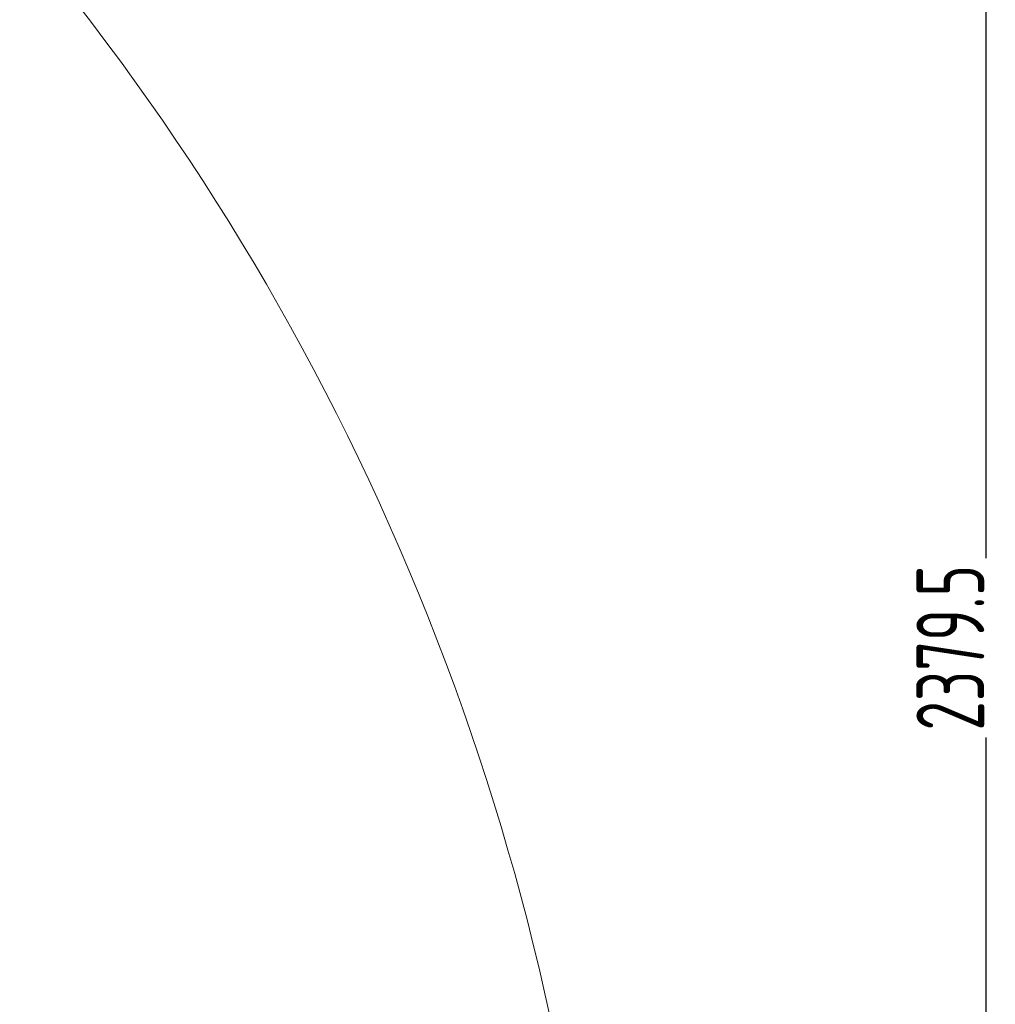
# Model space of a CAD drawing. Header units: millimetres. Extents: x -170 to 6906, y -2212 to 4257.
# Tile 439 of 440: x 6175 to 6895, y 2805 to 3531. Entities that reach past the tile are written whole.
import ezdxf

# ---------------------------------------------------------------- set-up
doc = ezdxf.new("R2010")
doc.units = ezdxf.units.MM
doc.styles.add('PC_TEXTSTYLE', font='ISOCP.SHX', dxfattribs={"width": 0.707, "bigfont": 'GBCBIG.SHX'})
doc.dimstyles.new('GB_DIMSTYLE', dxfattribs={"dimtxt": 50, "dimasz": 40, "dimexe": 1, "dimexo": 0, "dimgap": 1.5, "dimtad": 1, "dimdec": 1, "dimdsep": 46, "dimtxsty": 'PC_TEXTSTYLE', "dimcen": 0, "dimclrd": 256, "dimclrt": 3, "dimadec": 1, "dimazin": 2, "dimtp": 0.1, "dimtm": 0.1, "dimtfac": 0.71, "dimtdec": 1, "dimtmove": 0, "dimatfit": 3, "dimfxl": 1, "dimtfill": 1, "dimarcsym": 0})

# ---------------------------------------------------------------- blocks, each defined once
blk = doc.blocks.new('*D38')
at = {"color": 0, "lineweight": -2, "transparency": 16777216}
for p, q in [((4755.3, 4257.34), (6889.03, 4257.34)), ((4772.44, 1877.86), (6889.03, 1877.86))]:
    blk.add_line(p, q, dxfattribs=at)
at = {"lineweight": -2, "transparency": 16777216}
blk.add_line((6888.03, 1917.86), (6888.03, 4217.34), dxfattribs=at)
at = {"lineweight": 18, "transparency": 16777216}
for points in [[(6881.36, 4217.34), (6894.7, 4217.34), (6888.03, 4257.34)], [(6881.36, 1917.86), (6894.7, 1917.86), (6888.03, 1877.86)]]:
    blk.add_solid(points, dxfattribs=at)
at = {"layer": 'Defpoints', "color": 0, "lineweight": 18, "transparency": 16777216}
for p in [(4755.3, 4257.34), (6888.03, 4257.34), (4772.44, 1877.86)]:
    blk.add_point(p, dxfattribs=at)
at = {"color": 3, "lineweight": 18, "transparency": 16777216, "insert": (6861.53, 3067.6), "char_height": 50, "attachment_point": 5, "rotation": 90, "style": 'PC_TEXTSTYLE', "bg_fill": 3, "box_fill_scale": 1.1, "bg_fill_color": 256, "bg_fill_true_color": 13158600, "bg_fill_transparency": 0}
blk.add_mtext('2379.5', dxfattribs=at)

msp = doc.modelspace()

# ---------------------------------------------------------------- linework, layer by layer
at = {"lineweight": 18}
msp.add_arc((4755.3, 2404.86), 1852.47, 311.27438, 162.6537, dxfattribs=at)

# ---------------------------------------------------------------- next in the draw order: dimensions: what is measured, and where the dimension line sits
dim = msp.add_linear_dim(base=(6888.03, 4257.34), p1=(4772.44, 1877.86), p2=(4755.3, 4257.34), angle=90, dimstyle='GB_DIMSTYLE', dxfattribs=at)
dim.commit()
dim.dimension.update_dxf_attribs({"geometry": '*D38', "text_midpoint": (6861.53, 3067.6)})

doc.saveas('drawing.dxf')
